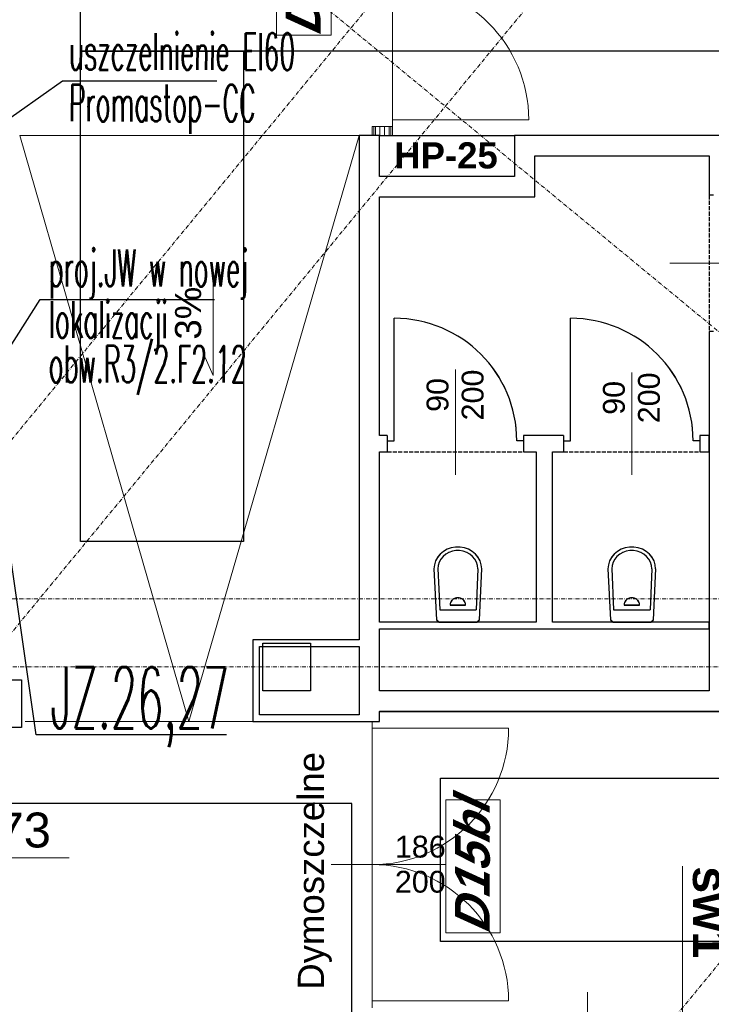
# Model space of a CAD drawing. Header units: millimetres. Extents: x -8642 to 28269, y -6609 to 3701.
# Tile 259 of 285: x 7936 to 8444, y -1497 to -775. Entities that reach past the tile are written whole.
import ezdxf
from ezdxf.enums import TextEntityAlignment as Align

# ---------------------------------------------------------------- set-up
doc = ezdxf.new("R2010")
doc.units = ezdxf.units.MM
doc.header["$LTSCALE"] = 1000
doc.header["$MEASUREMENT"] = 0
for name, pattern in [('rzut 1 pietra$0$ArchiTECH.PC 1. Line Type', [0.004, 0.003, -0.001]), ('rzut 1 pietra$0$ArchiTECH.PC 5. Line Type', [0.0053, 0.003, -0.001, 0.0003, -0.001]), ('rzut 1 pietra$0$ArchiTECH.PC Solid Line Type', [0]), ('SUFIT_1 PIETRO$0$ArchiTECH.PC 1. Line Type', [0.004, 0.003, -0.001]), ('SUFIT_1 PIETRO$0$ArchiTECH.PC Solid Line Type', [0])]:
    doc.linetypes.add(name, pattern=pattern)
for name, color, linetype, lineweight in [('_Etap_2_opis', 7, 'Continuous', 30), ('_Etap_3_opis', 7, 'Continuous', 30), ('_Numer_jednostki', 11, 'Continuous', 30), ('IS_ARCH', 254, 'Continuous', 18)]:
    doc.layers.add(name, color=color, linetype=linetype, lineweight=lineweight)
for name, color, linetype in [('SUFIT_1 PIETRO$0$ELEM KONSTRUKCJI - inwent', 254, 'Continuous'), ('SUFIT_1 PIETRO$0$INWENTARYZACJA', 254, 'Continuous'), ('SUFIT_1 PIETRO$0$Kalka 1', 254, 'Continuous'), ('SUFIT_1 PIETRO$0$TYP SUFITÓW_NOWYCH', 254, 'Continuous')]:
    doc.layers.add(name, color=color, linetype=linetype)
doc.styles.add('romans1', font='simplex.shx', dxfattribs={"width": 0.8})
doc.styles.add('rzut 1 pietra$0$ArchiTECHStyle1', font='arial.ttf', dxfattribs={"height": 0.16})
doc.styles.add('rzut 1 pietra$0$ArchiTECHStyle3', font='arialbd.ttf', dxfattribs={"height": 0.192})
doc.styles.add('rzut 1 pietra$0$ArchiTECHStyle4', font='arialbi.ttf', dxfattribs={"oblique": 15, "height": 0.256})

msp = doc.modelspace()

# ---------------------------------------------------------------- linework, layer by layer
at = {"layer": '_Etap_2_opis'}
for p, q in [((7922.54, -1025.19), (7950.98, -980.38)), ((7950.98, -980.38), (8078.86, -980.38))]:
    msp.add_line(p, q, dxfattribs=at)
at = {"layer": '_Etap_3_opis', "color": 1}
for p, q in [((7910.54, -860.08), (7967.35, -819.9)), ((7967.35, -819.9), (8080.65, -819.9))]:
    msp.add_line(p, q, dxfattribs=at)
at = {"layer": '_Numer_jednostki'}
msp.add_lwpolyline([(8087.78, -1299.79), (7948.06, -1299.79), (7919.65, -1103.36)], dxfattribs=at)
at = {"layer": 'IS_ARCH', "linetype": 'rzut 1 pietra$0$ArchiTECH.PC 5. Line Type'}
for p, q in [((10028.54, 1462.47), (5164.31, -4438.5)), ((10097.59, 1404.74), (5233.75, -4495.75)), ((10526.69, 1052.74), (5662.01, -4848.77)), ((8097.89, -714.6), (10402.24, -2614.1)), ((-3581.18, -1200), (11146.04, -1200)), ((7560, -1250), (11019.99, -1250))]:
    msp.add_line(p, q, dxfattribs=at)
at = {"layer": 'IS_ARCH', "linetype": 'rzut 1 pietra$0$ArchiTECH.PC Solid Line Type'}
for p, q in [((8209.55, -853.5), (8209.55, -643.5)), ((8209.55, -853.5), (8209.55, -643.5)), ((8124.55, -786.32), (8124.55, -688.8)), ((8164.55, -688.8), (8164.55, -786.32)), ((8164.55, -786.32), (8124.55, -786.32)), ((8209.55, -848.5), (8309.55, -848.5)), ((8194.55, -853.5), (8194.55, -860)), ((8195.8, -853.5), (8194.55, -853.5)), ((8195.8, -853.5), (8195.8, -860)), ((8197.05, -853.5), (8195.8, -853.5)), ((8197.05, -853.5), (8197.05, -860)), ((8204.55, -853.5), (8197.05, -853.5)), ((8200.38, -860), (8200.38, -853.5)), ((8203.71, -860), (8203.71, -853.5)), ((8207.05, -853.5), (8204.55, -853.5)), ((8207.05, -853.5), (8207.05, -860)), ((8208.3, -853.5), (8207.05, -853.5)), ((8208.3, -853.5), (8208.3, -860)), ((8209.55, -853.5), (8208.3, -853.5)), ((8209.55, -860), (8209.55, -853.5)), ((7936, -860), (8060, -1290)), ((7936, -860), (8185, -860)), ((8185, -860), (8060, -1290)), ((8200, -860), (8185, -860)), ((8185, -860), (8185, -1230)), ((8194.55, -860), (8209.55, -860)), ((8200, -890), (8200, -860)), ((8200, -860), (8299, -860)), ((8469, -860), (8299, -860)), ((8299, -860), (8299, -890)), ((8314, -875), (8442, -875)), ((8314, -905), (8314, -875)), ((8442, -875), (8442, -903.81)), ((8299, -890), (8200, -890)), ((8200, -905), (8314, -905)), ((8200, -1080.07), (8200, -905)), ((8445, -903.81), (8442, -903.81)), ((8412.95, -953.81), (8507.47, -953.81)), ((8077.96, -967.06), (8077.96, -1036.12)), ((8210.77, -1084.07), (8210.77, -994.07)), ((8340.15, -1084.07), (8340.15, -994.07)), ((8442, -1003.81), (8442, -1267.5)), ((8445, -1003.81), (8442, -1003.81)), ((8072.06, -1022.93), (8077.96, -1036.12)), ((8255.77, -1109.12), (8255.77, -1031.74)), ((8385.15, -1109.12), (8385.15, -1033.86)), ((8205.77, -1080.07), (8200, -1080.07)), ((8205.77, -1080.07), (8205.77, -1084.07)), ((8335.15, -1080.07), (8305.77, -1080.07)), ((8305.77, -1080.07), (8305.77, -1084.07)), ((8335.15, -1080.07), (8335.15, -1084.07)), ((8442, -1080.07), (8435.15, -1080.07)), ((8435.15, -1080.07), (8435.15, -1084.07)), ((8442, -1092.07), (8442, -1080.07)), ((8205.77, -1084.07), (8205.77, -1092.07)), ((8205.77, -1084.07), (8210.77, -1084.07)), ((8305.77, -1084.07), (8300.77, -1084.07)), ((8305.77, -1084.07), (8305.77, -1092.07)), ((8335.15, -1084.07), (8335.15, -1092.07)), ((8335.15, -1084.07), (8340.15, -1084.07)), ((8435.15, -1084.07), (8430.15, -1084.07)), ((8435.15, -1084.07), (8435.15, -1092.07)), ((8200, -1217), (8200, -1092.07)), ((8200, -1092.07), (8205.77, -1092.07)), ((8305.77, -1092.07), (8315, -1092.07)), ((8315, -1092.07), (8315, -1217)), ((8327, -1092.07), (8335.15, -1092.07)), ((8327, -1217), (8327, -1092.07)), ((8435.15, -1092.07), (8442, -1092.07)), ((8252.72, -1162.52), (8249.71, -1163.58)), ((8255.89, -1161.98), (8252.72, -1162.52)), ((8259.11, -1161.98), (8255.89, -1161.98)), ((8262.28, -1162.52), (8259.11, -1161.98)), ((8265.29, -1163.58), (8262.28, -1162.52)), ((8380.37, -1162.52), (8377.37, -1163.58)), ((8383.54, -1161.98), (8380.37, -1162.52)), ((8386.77, -1161.98), (8383.54, -1161.98)), ((8389.94, -1162.52), (8386.77, -1161.98)), ((8392.94, -1163.58), (8389.94, -1162.52)), ((8242.64, -1169.48), (8241.2, -1172.12)), ((8244.58, -1167.13), (8242.64, -1169.48)), ((8246.97, -1165.14), (8244.58, -1167.13)), ((8246.65, -1168.86), (8245.02, -1170.84)), ((8248.65, -1167.19), (8246.65, -1168.86)), ((8249.71, -1163.58), (8246.97, -1165.14)), ((8250.96, -1165.88), (8248.65, -1167.19)), ((8253.48, -1164.99), (8250.96, -1165.88)), ((8256.14, -1164.53), (8253.48, -1164.99)), ((8258.85, -1164.53), (8256.14, -1164.53)), ((8261.51, -1164.99), (8258.85, -1164.53)), ((8264.04, -1165.88), (8261.51, -1164.99)), ((8266.34, -1167.18), (8264.04, -1165.88)), ((8268.03, -1165.14), (8265.29, -1163.58)), ((8268.34, -1168.85), (8266.34, -1167.18)), ((8270.41, -1167.13), (8268.03, -1165.14)), ((8269.98, -1170.83), (8268.34, -1168.85)), ((8272.36, -1169.48), (8270.41, -1167.13)), ((8273.8, -1172.12), (8272.36, -1169.48)), ((8370.29, -1169.48), (8368.85, -1172.12)), ((8372.24, -1167.13), (8370.29, -1169.48)), ((8374.62, -1165.14), (8372.24, -1167.13)), ((8374.3, -1168.86), (8372.67, -1170.84)), ((8376.31, -1167.19), (8374.3, -1168.86)), ((8377.37, -1163.58), (8374.62, -1165.14)), ((8378.61, -1165.88), (8376.31, -1167.19)), ((8381.14, -1164.99), (8378.61, -1165.88)), ((8383.8, -1164.53), (8381.14, -1164.99)), ((8386.5, -1164.53), (8383.8, -1164.53)), ((8389.17, -1164.99), (8386.5, -1164.53)), ((8391.69, -1165.88), (8389.17, -1164.99)), ((8394, -1167.18), (8391.69, -1165.88)), ((8395.68, -1165.14), (8392.94, -1163.58)), ((8396, -1168.85), (8394, -1167.18)), ((8398.07, -1167.13), (8395.68, -1165.14)), ((8397.64, -1170.83), (8396, -1168.85)), ((8400.02, -1169.48), (8398.07, -1167.13)), ((8401.46, -1172.12), (8400.02, -1169.48)), ((8240.31, -1174.96), (8240, -1177.9)), ((8241.2, -1172.12), (8240.31, -1174.96)), ((8243.06, -1175.44), (8242.8, -1177.91)), ((8243.8, -1173.06), (8243.06, -1175.44)), ((8245.02, -1170.84), (8243.8, -1173.06)), ((8271.19, -1173.05), (8269.98, -1170.83)), ((8271.94, -1175.43), (8271.19, -1173.05)), ((8272.2, -1177.9), (8271.94, -1175.43)), ((8274.69, -1174.96), (8273.8, -1172.12)), ((8275, -1177.9), (8274.69, -1174.96)), ((8367.96, -1174.96), (8367.65, -1177.9)), ((8368.85, -1172.12), (8367.96, -1174.96)), ((8370.71, -1175.44), (8370.45, -1177.91)), ((8371.46, -1173.06), (8370.71, -1175.44)), ((8372.67, -1170.84), (8371.46, -1173.06)), ((8398.85, -1173.05), (8397.64, -1170.83)), ((8399.6, -1175.43), (8398.85, -1173.05)), ((8399.85, -1177.9), (8399.6, -1175.43)), ((8402.35, -1174.96), (8401.46, -1172.12)), ((8402.65, -1177.9), (8402.35, -1174.96)), ((8240, -1177.95), (8241.8, -1215.26)), ((8242.9, -1177.68), (8244.2, -1208.02)), ((8272.3, -1177.95), (8271, -1208.02)), ((8273.4, -1215.26), (8275.1, -1177.95)), ((8367.65, -1177.95), (8369.45, -1215.26)), ((8370.55, -1177.68), (8371.85, -1208.02)), ((8399.95, -1177.95), (8398.65, -1208.02)), ((8401.05, -1215.26), (8402.75, -1177.95)), ((8257.5, -1199.22), (8256.51, -1199.3)), ((8258.49, -1199.3), (8257.5, -1199.22)), ((8385.15, -1199.22), (8384.16, -1199.3)), ((8386.14, -1199.3), (8385.15, -1199.22)), ((8251.89, -1203.53), (8251.8, -1204.44)), ((8252.14, -1202.65), (8251.89, -1203.53)), ((8251.9, -1204.44), (8263.2, -1204.44)), ((8252.56, -1201.83), (8252.14, -1202.65)), ((8253.13, -1201.08), (8252.56, -1201.83)), ((8253.84, -1200.44), (8253.13, -1201.08)), ((8254.65, -1199.92), (8253.84, -1200.44)), ((8255.55, -1199.53), (8254.65, -1199.92)), ((8256.51, -1199.3), (8255.55, -1199.53)), ((8259.45, -1199.53), (8258.49, -1199.3)), ((8260.35, -1199.92), (8259.45, -1199.53)), ((8261.16, -1200.44), (8260.35, -1199.92)), ((8261.87, -1201.08), (8261.16, -1200.44)), ((8262.44, -1201.83), (8261.87, -1201.08)), ((8262.86, -1202.65), (8262.44, -1201.83)), ((8263.11, -1203.53), (8262.86, -1202.65)), ((8263.2, -1204.44), (8263.11, -1203.53)), ((8379.54, -1203.53), (8379.45, -1204.44)), ((8379.8, -1202.65), (8379.54, -1203.53)), ((8379.55, -1204.44), (8390.85, -1204.44)), ((8380.22, -1201.83), (8379.8, -1202.65)), ((8380.79, -1201.08), (8380.22, -1201.83)), ((8381.49, -1200.44), (8380.79, -1201.08)), ((8382.3, -1199.92), (8381.49, -1200.44)), ((8383.2, -1199.53), (8382.3, -1199.92)), ((8384.16, -1199.3), (8383.2, -1199.53)), ((8387.1, -1199.53), (8386.14, -1199.3)), ((8388, -1199.92), (8387.1, -1199.53)), ((8388.82, -1200.44), (8388, -1199.92)), ((8389.52, -1201.08), (8388.82, -1200.44)), ((8390.09, -1201.83), (8389.52, -1201.08)), ((8390.51, -1202.65), (8390.09, -1201.83)), ((8390.77, -1203.53), (8390.51, -1202.65)), ((8390.85, -1204.44), (8390.77, -1203.53)), ((8244.2, -1208.02), (8271, -1208.02)), ((8371.85, -1208.02), (8398.65, -1208.02)), ((8315, -1217), (8200, -1217)), ((8241.8, -1215.26), (8243.8, -1217)), ((8243.6, -1217), (8271.5, -1217)), ((8271.4, -1217), (8273.4, -1215.26)), ((8442.01, -1217), (8327, -1217)), ((8369.45, -1215.26), (8371.45, -1217)), ((8371.25, -1217), (8399.15, -1217)), ((8399.05, -1217), (8401.05, -1215.26)), ((8442.01, -1222), (8442.01, -1217)), ((8200, -1267.5), (8200, -1222)), ((8200, -1222), (8442.01, -1222)), ((8107, -1230), (8107, -1290)), ((8185, -1230), (8107, -1230)), ((8112, -1285), (8112, -1235)), ((8112, -1235), (8185, -1235)), ((8114.43, -1232.42), (8149.43, -1232.42)), ((8114.43, -1267.42), (8114.43, -1232.42)), ((8149.43, -1232.42), (8149.43, -1267.42)), ((8185, -1235), (8185, -1285)), ((7902.43, -1259.42), (7937.43, -1259.42)), ((7937.43, -1259.42), (7937.43, -1294.42)), ((8149.43, -1267.42), (8114.43, -1267.42)), ((8442, -1267.5), (8200, -1267.5)), ((8185, -1285), (8112, -1285)), ((8200, -1290), (8200, -1282.5)), ((8200, -1282.5), (8457, -1282.5)), ((7940, -1290), (8112, -1290)), ((8107, -1290), (8179.75, -1290)), ((8181, -1290), (8179.75, -1290)), ((8182.25, -1290), (8181, -1290)), ((8189.75, -1290), (8182.25, -1290)), ((8192.25, -1290), (8189.75, -1290)), ((8193.5, -1290), (8192.25, -1290)), ((8194.75, -1290), (8193.5, -1290)), ((8194.75, -1500), (8194.75, -1290)), ((8194.75, -1290), (8194.75, -1290)), ((8194.75, -1500), (8194.75, -1290)), ((8194.75, -1290), (8200, -1290)), ((7937.43, -1294.42), (7902.43, -1294.42)), ((8194.75, -1295), (8294.75, -1295)), ((8248.64, -1445.11), (8248.64, -1347.59)), ((8248.64, -1347.59), (8288.64, -1347.59)), ((8288.64, -1347.59), (8288.64, -1445.11)), ((7848.55, -1390.1), (7972.21, -1390.1)), ((8164.55, -1395), (8248.64, -1395)), ((8422.34, -1532.89), (8422.34, -1396.14)), ((8288.64, -1445.11), (8248.64, -1445.11)), ((8194.75, -1495), (8294.75, -1495)), ((8352.74, -1488.47), (8352.74, -1564.8))]:
    msp.add_line(p, q, dxfattribs=at)
at = {"layer": 'IS_ARCH', "linetype": 'rzut 1 pietra$0$ArchiTECH.PC 1. Line Type'}
for p, q in [((8442, -903.81), (8442, -1003.81)), ((8205.77, -1092.07), (8305.77, -1092.07)), ((8335.15, -1092.07), (8435.15, -1092.07))]:
    msp.add_line(p, q, dxfattribs=at)
at = {"layer": 'IS_ARCH', "linetype": 'rzut 1 pietra$0$ArchiTECH.PC Solid Line Type'}
for centre, radius, start, end in [((8209.55, -848.5), 100, 0, 90), ((8210.77, -1084.07), 90, 0, 90), ((8340.15, -1084.07), 90, 0, 90), ((8194.75, -1295), 100, 270, 0), ((8194.75, -1495), 100, 0, 90)]:
    msp.add_arc(centre, radius, start, end, dxfattribs=at)
at = {"layer": 'SUFIT_1 PIETRO$0$ELEM KONSTRUKCJI - inwent', "linetype": 'SUFIT_1 PIETRO$0$ArchiTECH.PC Solid Line Type'}
for p, q in [((8114.43, -1232.5), (8149.43, -1232.5)), ((8114.43, -1267.5), (8114.43, -1232.5)), ((8149.43, -1232.5), (8149.43, -1267.5)), ((7902.43, -1259.5), (7937.43, -1259.5)), ((7937.43, -1259.5), (7937.43, -1294.5)), ((8149.43, -1267.5), (8114.43, -1267.5)), ((7937.43, -1294.5), (7902.43, -1294.5))]:
    msp.add_line(p, q, dxfattribs=at)
at = {"layer": 'SUFIT_1 PIETRO$0$INWENTARYZACJA', "linetype": 'SUFIT_1 PIETRO$0$ArchiTECH.PC Solid Line Type'}
for p, q in [((8200, -860.08), (8185, -860.08)), ((8185, -860.08), (8185, -1230.08)), ((8200, -890.08), (8200, -860.08)), ((8469, -860.08), (8299, -860.08)), ((8299, -860.08), (8299, -890.08)), ((8314, -875.08), (8442, -875.08)), ((8314, -905.08), (8314, -875.08)), ((8442, -875.08), (8442, -903.9)), ((8299, -890.08), (8200, -890.08)), ((8200, -905.08), (8314, -905.08)), ((8200, -1080.15), (8200, -905.08)), ((8445, -903.9), (8442, -903.9)), ((8210.77, -1084.15), (8210.77, -994.15)), ((8340.15, -1084.15), (8340.15, -994.15)), ((8442, -1003.9), (8442, -1267.58)), ((8445, -1003.9), (8442, -1003.9)), ((8205.77, -1080.15), (8200, -1080.15)), ((8205.77, -1080.15), (8205.77, -1084.15)), ((8335.15, -1080.15), (8305.77, -1080.15)), ((8305.77, -1080.15), (8305.77, -1084.15)), ((8335.15, -1080.15), (8335.15, -1084.15)), ((8442, -1080.15), (8435.15, -1080.15)), ((8435.15, -1080.15), (8435.15, -1084.15)), ((8442, -1092.15), (8442, -1080.15)), ((8205.77, -1084.15), (8205.77, -1092.15)), ((8205.77, -1084.15), (8210.77, -1084.15)), ((8305.77, -1084.15), (8300.77, -1084.15)), ((8305.77, -1084.15), (8305.77, -1092.15)), ((8335.15, -1084.15), (8335.15, -1092.15)), ((8335.15, -1084.15), (8340.15, -1084.15)), ((8435.15, -1084.15), (8430.15, -1084.15)), ((8435.15, -1084.15), (8435.15, -1092.15)), ((8200, -1092.15), (8205.77, -1092.15)), ((8200, -1217.08), (8200, -1092.15)), ((8305.77, -1092.15), (8315, -1092.15)), ((8315, -1092.15), (8315, -1217.08)), ((8327, -1217.08), (8327, -1092.15)), ((8327, -1092.15), (8335.15, -1092.15)), ((8435.15, -1092.15), (8442, -1092.15)), ((8252.72, -1162.6), (8249.71, -1163.67)), ((8255.89, -1162.06), (8252.72, -1162.6)), ((8259.11, -1162.06), (8255.89, -1162.06)), ((8262.28, -1162.6), (8259.11, -1162.06)), ((8265.29, -1163.67), (8262.28, -1162.6)), ((8380.37, -1162.6), (8377.37, -1163.67)), ((8383.54, -1162.06), (8380.37, -1162.6)), ((8386.77, -1162.06), (8383.54, -1162.06)), ((8389.94, -1162.6), (8386.77, -1162.06)), ((8392.94, -1163.67), (8389.94, -1162.6)), ((8242.64, -1169.56), (8241.2, -1172.21)), ((8244.58, -1167.21), (8242.64, -1169.56)), ((8246.97, -1165.22), (8244.58, -1167.21)), ((8246.65, -1168.94), (8245.02, -1170.92)), ((8248.65, -1167.27), (8246.65, -1168.94)), ((8249.71, -1163.67), (8246.97, -1165.22)), ((8250.96, -1165.97), (8248.65, -1167.27)), ((8253.48, -1165.07), (8250.96, -1165.97)), ((8256.14, -1164.62), (8253.48, -1165.07)), ((8258.85, -1164.62), (8256.14, -1164.62)), ((8261.51, -1165.07), (8258.85, -1164.62)), ((8264.04, -1165.96), (8261.51, -1165.07)), ((8266.34, -1167.27), (8264.04, -1165.96)), ((8268.03, -1165.22), (8265.29, -1163.67)), ((8268.34, -1168.94), (8266.34, -1167.27)), ((8270.41, -1167.21), (8268.03, -1165.22)), ((8269.98, -1170.91), (8268.34, -1168.94)), ((8272.36, -1169.56), (8270.41, -1167.21)), ((8273.8, -1172.21), (8272.36, -1169.56)), ((8370.29, -1169.56), (8368.85, -1172.21)), ((8372.24, -1167.21), (8370.29, -1169.56)), ((8374.62, -1165.22), (8372.24, -1167.21)), ((8374.3, -1168.94), (8372.67, -1170.92)), ((8376.31, -1167.27), (8374.3, -1168.94)), ((8377.37, -1163.67), (8374.62, -1165.22)), ((8378.61, -1165.97), (8376.31, -1167.27)), ((8381.14, -1165.07), (8378.61, -1165.97)), ((8383.8, -1164.62), (8381.14, -1165.07)), ((8386.5, -1164.62), (8383.8, -1164.62)), ((8389.17, -1165.07), (8386.5, -1164.62)), ((8391.69, -1165.96), (8389.17, -1165.07)), ((8394, -1167.27), (8391.69, -1165.96)), ((8395.68, -1165.22), (8392.94, -1163.67)), ((8396, -1168.94), (8394, -1167.27)), ((8398.07, -1167.21), (8395.68, -1165.22)), ((8397.64, -1170.91), (8396, -1168.94)), ((8400.02, -1169.56), (8398.07, -1167.21)), ((8401.46, -1172.21), (8400.02, -1169.56)), ((8240.31, -1175.05), (8240, -1177.99)), ((8241.2, -1172.21), (8240.31, -1175.05)), ((8243.06, -1175.53), (8242.8, -1178)), ((8243.8, -1173.14), (8243.06, -1175.53)), ((8245.02, -1170.92), (8243.8, -1173.14)), ((8271.19, -1173.13), (8269.98, -1170.91)), ((8271.94, -1175.52), (8271.19, -1173.13)), ((8272.2, -1177.99), (8271.94, -1175.52)), ((8274.69, -1175.05), (8273.8, -1172.21)), ((8275, -1177.99), (8274.69, -1175.05)), ((8367.96, -1175.05), (8367.65, -1177.99)), ((8368.85, -1172.21), (8367.96, -1175.05)), ((8370.71, -1175.53), (8370.45, -1178)), ((8371.46, -1173.14), (8370.71, -1175.53)), ((8372.67, -1170.92), (8371.46, -1173.14)), ((8398.85, -1173.13), (8397.64, -1170.91)), ((8399.6, -1175.52), (8398.85, -1173.13)), ((8399.85, -1177.99), (8399.6, -1175.52)), ((8402.35, -1175.05), (8401.46, -1172.21)), ((8402.65, -1177.99), (8402.35, -1175.05)), ((8240, -1178.03), (8241.8, -1215.34)), ((8242.9, -1177.76), (8244.2, -1208.1)), ((8272.3, -1178.03), (8271, -1208.1)), ((8273.4, -1215.34), (8275.1, -1178.03)), ((8367.65, -1178.03), (8369.45, -1215.34)), ((8370.55, -1177.76), (8371.85, -1208.1)), ((8399.95, -1178.03), (8398.65, -1208.1)), ((8401.05, -1215.34), (8402.75, -1178.03)), ((8251.89, -1203.62), (8251.8, -1204.53)), ((8252.14, -1202.74), (8251.89, -1203.62)), ((8251.9, -1204.53), (8263.2, -1204.53)), ((8252.56, -1201.91), (8252.14, -1202.74)), ((8253.13, -1201.17), (8252.56, -1201.91)), ((8253.84, -1200.52), (8253.13, -1201.17)), ((8254.65, -1200), (8253.84, -1200.52)), ((8255.55, -1199.62), (8254.65, -1200)), ((8256.51, -1199.38), (8255.55, -1199.62)), ((8257.5, -1199.3), (8256.51, -1199.38)), ((8258.49, -1199.38), (8257.5, -1199.3)), ((8259.45, -1199.62), (8258.49, -1199.38)), ((8260.35, -1200), (8259.45, -1199.62)), ((8261.16, -1200.52), (8260.35, -1200)), ((8261.87, -1201.17), (8261.16, -1200.52)), ((8262.44, -1201.91), (8261.87, -1201.17)), ((8262.86, -1202.74), (8262.44, -1201.91)), ((8263.11, -1203.62), (8262.86, -1202.74)), ((8263.2, -1204.53), (8263.11, -1203.62)), ((8379.54, -1203.62), (8379.45, -1204.53)), ((8379.8, -1202.74), (8379.54, -1203.62)), ((8379.55, -1204.53), (8390.85, -1204.53)), ((8380.22, -1201.91), (8379.8, -1202.74)), ((8380.79, -1201.17), (8380.22, -1201.91)), ((8381.49, -1200.52), (8380.79, -1201.17)), ((8382.3, -1200), (8381.49, -1200.52)), ((8383.21, -1199.62), (8382.3, -1200)), ((8384.16, -1199.38), (8383.21, -1199.62)), ((8385.15, -1199.3), (8384.16, -1199.38)), ((8386.14, -1199.38), (8385.15, -1199.3)), ((8387.1, -1199.62), (8386.14, -1199.38)), ((8388, -1200), (8387.1, -1199.62)), ((8388.82, -1200.52), (8388, -1200)), ((8389.52, -1201.17), (8388.82, -1200.52)), ((8390.09, -1201.91), (8389.52, -1201.17)), ((8390.51, -1202.74), (8390.09, -1201.91)), ((8390.77, -1203.62), (8390.51, -1202.74)), ((8390.85, -1204.53), (8390.77, -1203.62)), ((8244.2, -1208.1), (8271, -1208.1)), ((8371.85, -1208.1), (8398.65, -1208.1)), ((8315, -1217.08), (8200, -1217.08)), ((8241.8, -1215.34), (8243.8, -1217.08)), ((8243.6, -1217.08), (8271.5, -1217.08)), ((8271.4, -1217.08), (8273.4, -1215.34)), ((8442.01, -1217.08), (8327, -1217.08)), ((8369.45, -1215.34), (8371.45, -1217.08)), ((8371.25, -1217.08), (8399.15, -1217.08)), ((8399.05, -1217.08), (8401.05, -1215.34)), ((8442.01, -1222.08), (8442.01, -1217.08)), ((8200, -1222.08), (8442.01, -1222.08)), ((8200, -1267.58), (8200, -1222.08)), ((8107, -1230.08), (8107, -1290.08)), ((8185, -1230.08), (8107, -1230.08)), ((8112, -1285.08), (8112, -1235.08)), ((8112, -1235.08), (8185, -1235.08)), ((8185, -1235.08), (8185, -1285.08)), ((8442, -1267.58), (8200, -1267.58)), ((8185, -1285.08), (8112, -1285.08)), ((8200, -1290.08), (8200, -1282.58)), ((8200, -1282.58), (8457, -1282.58)), ((8107, -1290.08), (8200, -1290.08))]:
    msp.add_line(p, q, dxfattribs=at)
at = {"layer": 'SUFIT_1 PIETRO$0$INWENTARYZACJA', "linetype": 'SUFIT_1 PIETRO$0$ArchiTECH.PC 1. Line Type'}
for p, q in [((8442, -903.9), (8442, -1003.9)), ((8205.77, -1092.15), (8305.77, -1092.15)), ((8335.15, -1092.15), (8435.15, -1092.15))]:
    msp.add_line(p, q, dxfattribs=at)
at = {"layer": 'SUFIT_1 PIETRO$0$INWENTARYZACJA', "linetype": 'SUFIT_1 PIETRO$0$ArchiTECH.PC Solid Line Type'}
for centre in [(8210.77, -1084.15), (8340.15, -1084.15)]:
    msp.add_arc(centre, 90, 0, 90, dxfattribs=at)
at = {"layer": 'SUFIT_1 PIETRO$0$Kalka 1', "linetype": 'SUFIT_1 PIETRO$0$ArchiTECH.PC Solid Line Type'}
msp.add_line((8200, -860.08), (8299, -860.08), dxfattribs=at)
at = {"layer": 'SUFIT_1 PIETRO$0$TYP SUFITÓW_NOWYCH', "linetype": 'SUFIT_1 PIETRO$0$ArchiTECH.PC Solid Line Type'}
for p, q in [((7980.5, -798.08), (7980.5, -678.08)), ((7980.5, -798.08), (8100.23, -798.08)), ((7980.5, -1157.87), (7980.5, -798.08)), ((9360.5, -798.08), (7980.5, -798.08)), ((8100.23, -798.08), (8100.23, -1157.87)), ((8100.23, -1157.87), (7980.5, -1157.87)), ((8244.77, -1331.51), (9444.95, -1331.51)), ((8244.77, -1451.51), (8244.77, -1331.51)), ((8179.77, -1350.13), (7768.52, -1350.13)), ((8179.77, -2070.13), (8179.77, -1350.13)), ((9444.95, -1451.51), (8244.77, -1451.51))]:
    msp.add_line(p, q, dxfattribs=at)

# ---------------------------------------------------------------- texts
at = {"layer": '_Etap_2_opis', "style": 'romans1', "width": 0.5}
for s, p in [('proj.JW w nowej', (7957.2, -970.72)), ('lokalizacji', (7957.2, -1008.55)), ('obw.R3/2.F2.12', (7957.2, -1041.16))]:
    msp.add_text(s, height=27, rotation=359.91893, dxfattribs=at).set_placement(p)
at = {"layer": '_Etap_3_opis', "color": 1, "style": 'romans1', "width": 0.5}
for s, p in [('uszczelnienie EI60', (7972.04, -811.8)), ('Promastop-CC', (7972.04, -849.63))]:
    msp.add_text(s, height=27, rotation=359.91893, dxfattribs=at).set_placement(p)
at = {"layer": '_Numer_jednostki', "style": 'romans1', "width": 0.5}
msp.add_text('JZ.26,27', height=45, rotation=359.91893, dxfattribs=at).set_placement((7958.58, -1295.09))
at = {"layer": 'IS_ARCH', "style": 'rzut 1 pietra$0$ArchiTECHStyle4', "oblique": 15}
for p in [(8164.55, -786.32), (8288.64, -1445.11)]:
    msp.add_text('D15bl', height=25.6, rotation=90, dxfattribs=at).set_placement(p, align=Align.BOTTOM_LEFT)
at = {"layer": 'IS_ARCH'}
for s, height, style, p in [('HP-25', 19.2, 'rzut 1 pietra$0$ArchiTECHStyle3', (8210.8, -890)), ('+  3.73', 25.6, 'rzut 1 pietra$0$ArchiTECHStyle1', (7848.55, -1390.1)), ('186', 16, 'rzut 1 pietra$0$ArchiTECHStyle1', (8211.3, -1394.63)), ('200', 16, 'rzut 1 pietra$0$ArchiTECHStyle1', (8211.3, -1420.36))]:
    msp.add_text(s, height=height, dxfattribs=dict(at, style=style)).set_placement(p, align=Align.BOTTOM_LEFT)
for s, height, rotation, style, p in [('3%%%', 19.2, 90, 'rzut 1 pietra$0$ArchiTECHStyle1', (8074.92, -1009.78)), ('90', 16, 90, 'rzut 1 pietra$0$ArchiTECHStyle1', (8255.4, -1062.86)), ('200', 16, 90, 'rzut 1 pietra$0$ArchiTECHStyle1', (8281.14, -1069.08)), ('200', 16, 90, 'rzut 1 pietra$0$ArchiTECHStyle1', (8410.52, -1071.2)), ('90', 16, 90, 'rzut 1 pietra$0$ArchiTECHStyle1', (8384.79, -1064.98)), ('Dymoszczelne', 19.2, 90, 'rzut 1 pietra$0$ArchiTECHStyle1', (8165.05, -1486.79)), ('sw1', 25.6, 270.1, 'rzut 1 pietra$0$ArchiTECHStyle3', (8422.34, -1396.14))]:
    msp.add_text(s, height=height, rotation=rotation, dxfattribs=dict(at, style=style)).set_placement(p, align=Align.BOTTOM_LEFT)

doc.saveas('drawing.dxf')
